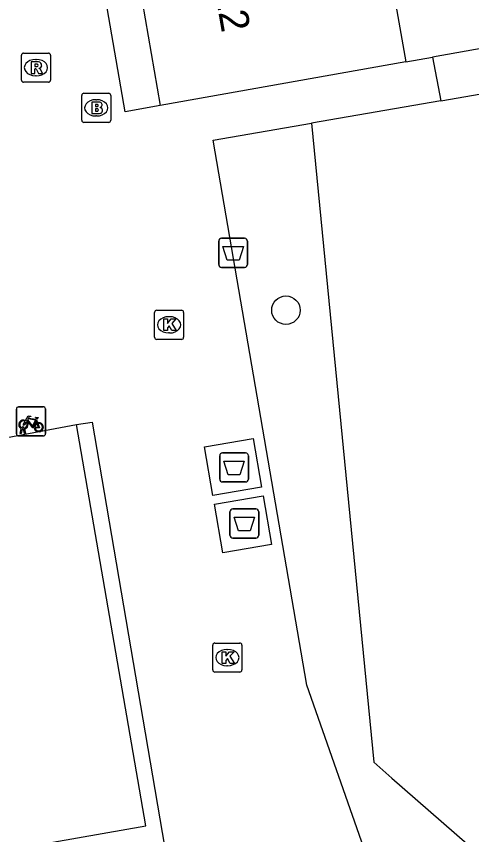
# Model space of a CAD drawing. Extents: x 162880 to 165536, y 384011 to 385179.
# Drawn here: x 164094.39 to 164110.04, y 384501.87 to 384529.99 of the extents above; entities that cross this region are included whole.
import ezdxf

# ---------------------------------------------------------------- set-up
doc = ezdxf.new("R2010")
doc.units = 0
for name, color, linetype in [('IMGEO_Afval_apart_plaats', 7, 'Continuous'), ('IMGEO_Afvalbak', 7, 'Continuous'), ('IMGEO_Boom', 7, 'Continuous'), ('IMGEO_Brandkraan', 7, 'Continuous'), ('IMGEO_Fietsenrek', 7, 'Continuous'), ('IMGEO_Groenvoorziening', 7, 'Continuous'), ('IMGEO_Kolk', 7, 'Continuous'), ('IMGEO_Pand', 7, 'Continuous'), ('IMGEO_Pand_nummerreeks', 7, 'Continuous'), ('IMGEO_Rioolput', 7, 'Continuous'), ('IMGEO_Voetpad_gesloten', 7, 'Continuous'), ('IMGEO_Voetpad_open', 7, 'Continuous')]:
    doc.layers.add(name, color=color, linetype=linetype)

msp = doc.modelspace()

# ---------------------------------------------------------------- linework, layer by layer
at = {"layer": 'IMGEO_Afval_apart_plaats'}
for p, q in [((164101.379, 384514.087), (164101.379, 384514.887)), ((164101.379, 384514.887), (164101.379, 384514.087)), ((164101.479, 384514.987), (164102.269, 384514.987)), ((164102.269, 384514.987), (164101.479, 384514.987)), ((164102.369, 384514.887), (164102.369, 384514.087)), ((164102.369, 384514.087), (164102.369, 384514.887)), ((164102.269, 384513.987), (164101.479, 384513.987)), ((164101.479, 384513.987), (164102.269, 384513.987)), ((164101.731, 384512.159), (164101.731, 384512.959)), ((164101.731, 384512.959), (164101.731, 384512.159)), ((164101.831, 384513.059), (164102.621, 384513.059)), ((164102.621, 384513.059), (164101.831, 384513.059)), ((164102.721, 384512.959), (164102.721, 384512.159)), ((164102.721, 384512.159), (164102.721, 384512.959)), ((164102.621, 384512.059), (164101.831, 384512.059)), ((164101.831, 384512.059), (164102.621, 384512.059))]:
    msp.add_line(p, q, dxfattribs=at)
for points in [[(164101.522, 384514.701), (164102.226, 384514.701), (164102.077, 384514.231), (164101.671, 384514.231), (164101.522, 384514.701)], [(164101.874, 384512.773), (164102.578, 384512.773), (164102.429, 384512.303), (164102.023, 384512.303), (164101.874, 384512.773)]]:
    msp.add_lwpolyline(points, dxfattribs=at)
for centre, start, end in [((164101.479, 384514.887), 90, 180), ((164101.479, 384514.887), 90, 180), ((164102.269, 384514.887), 0, 90), ((164102.269, 384514.887), 360, 90), ((164101.479, 384514.087), 180, 270), ((164101.479, 384514.087), 180, 270), ((164102.269, 384514.087), 270, 0), ((164102.269, 384514.087), 270, 0), ((164101.831, 384512.959), 90, 180), ((164101.831, 384512.959), 90, 180), ((164102.621, 384512.959), 0, 90), ((164102.621, 384512.959), 360, 90), ((164101.831, 384512.159), 180, 270), ((164101.831, 384512.159), 180, 270), ((164102.621, 384512.159), 270, 0), ((164102.621, 384512.159), 270, 0)]:
    msp.add_arc(centre, 0.1, start, end, dxfattribs=at)
at = {"layer": 'IMGEO_Afvalbak'}
for p, q in [((164101.345, 384521.462), (164101.345, 384522.262)), ((164101.345, 384522.262), (164101.345, 384521.462)), ((164101.445, 384522.362), (164102.235, 384522.362)), ((164102.235, 384522.362), (164101.445, 384522.362)), ((164102.335, 384522.262), (164102.335, 384521.462)), ((164102.335, 384521.462), (164102.335, 384522.262)), ((164102.235, 384521.362), (164101.445, 384521.362)), ((164101.445, 384521.362), (164102.235, 384521.362))]:
    msp.add_line(p, q, dxfattribs=at)
msp.add_lwpolyline([(164101.488, 384522.076), (164102.192, 384522.076), (164102.043, 384521.606), (164101.637, 384521.606), (164101.488, 384522.076)], dxfattribs=at)
for centre, start, end in [((164101.445, 384522.262), 90, 180), ((164101.445, 384522.262), 90, 180), ((164102.235, 384522.262), 0, 90), ((164102.235, 384522.262), 360, 90), ((164101.445, 384521.462), 180, 270), ((164101.445, 384521.462), 180, 270), ((164102.235, 384521.462), 270, 0), ((164102.235, 384521.462), 270, 0)]:
    msp.add_arc(centre, 0.1, start, end, dxfattribs=at)
at = {"layer": 'IMGEO_Boom'}
msp.add_circle((164103.656, 384519.889), 0.489, dxfattribs=at)
at = {"layer": 'IMGEO_Brandkraan'}
for p, q in [((164096.634, 384526.417), (164096.634, 384527.269)), ((164096.709, 384527.343), (164097.561, 384527.343)), ((164097.635, 384527.269), (164097.635, 384526.417)), ((164097.122, 384527.123), (164097.147, 384527.123)), ((164097.145, 384526.563), (164097.12, 384526.563)), ((164097.561, 384526.343), (164096.709, 384526.343))]:
    msp.add_line(p, q, dxfattribs=at)
for points in [[(164096.634, 384526.417), (164096.634, 384527.269)], [(164096.709, 384527.343), (164097.561, 384527.343)], [(164097.635, 384527.269), (164097.635, 384526.417)], [(164096.982, 384527.043), (164096.982, 384526.643), (164097.195, 384526.643)], [(164097.213, 384527.043), (164096.982, 384527.043)], [(164097.161, 384526.962), (164097.107, 384526.962), (164097.107, 384526.886)], [(164097.107, 384526.886), (164097.16, 384526.886)], [(164097.169, 384526.81), (164097.107, 384526.81), (164097.107, 384526.729)], [(164097.107, 384526.729), (164097.169, 384526.729)], [(164097.561, 384526.343), (164096.709, 384526.343)]]:
    msp.add_lwpolyline(points, dxfattribs=at)
for centre, radius, start, end in [((164096.711, 384527.267), 0.0765, 91.552, 178.448), ((164096.711, 384527.267), 0.0765, 91.552, 178.448), ((164097.559, 384527.267), 0.0765, 1.552, 88.448), ((164097.559, 384527.267), 0.0765, 1.552, 88.448), ((164097.162, 384526.924), 0.0379, 267.8285, 90.9355), ((164097.217, 384526.898), 0.145, 59.4692, 91.5367), ((164097.242, 384526.945), 0.0922, 285.5137, 58.1501), ((164097.17, 384526.769), 0.0404, 269.8759, 90.5077), ((164097.201, 384526.894), 0.251, 268.6676, 293.5347), ((164097.247, 384526.753), 0.105, 301.3115, 78.989), ((164096.711, 384526.419), 0.0765, 181.552, 268.448), ((164096.711, 384526.419), 0.0765, 181.552, 268.448), ((164097.559, 384526.419), 0.0765, 271.552, 358.448), ((164097.559, 384526.419), 0.0765, 271.552, 358.448)]:
    msp.add_arc(centre, radius, start, end, dxfattribs=at)
for centre, major_axis, ratio, start_param, end_param in [((164097.121, 384526.843), (-0.387, 0.002), 0.722429, 4.712389, 7.853982), ((164097.146, 384526.843), (-0.39, 0.002), 0.717154, 1.570796, 4.712389)]:
    msp.add_ellipse(centre, major_axis=major_axis, ratio=ratio, start_param=start_param, end_param=end_param, dxfattribs=at)
at = {"layer": 'IMGEO_Fietsenrek'}
for p, q in [((164094.464, 384516.57), (164095.305, 384516.57)), ((164095.305, 384516.57), (164094.464, 384516.57)), ((164094.389, 384515.645), (164094.389, 384516.486)), ((164094.389, 384516.486), (164094.389, 384515.645)), ((164095.389, 384516.495), (164095.389, 384515.654)), ((164095.389, 384515.654), (164095.389, 384516.495)), ((164095.076, 384516.119), (164095.112, 384516.024)), ((164094.516, 384515.654), (164094.555, 384515.814)), ((164094.585, 384515.802), (164094.55, 384515.654)), ((164094.627, 384515.826), (164094.626, 384515.83)), ((164094.668, 384515.654), (164094.634, 384515.796)), ((164094.658, 384515.837), (164094.659, 384515.83)), ((164094.666, 384515.8), (164094.701, 384515.654)), ((164095.314, 384515.57), (164094.473, 384515.57)), ((164094.473, 384515.57), (164095.314, 384515.57)), ((164094.55, 384515.654), (164094.516, 384515.654)), ((164094.701, 384515.654), (164094.668, 384515.654))]:
    msp.add_line(p, q, dxfattribs=at)
for points in [[(164094.702, 384516.096), (164094.797, 384516.26), (164094.883, 384516.246), (164094.885, 384516.237), (164094.829, 384516.226), (164094.802, 384516.181), (164095.058, 384516.14)], [(164094.723, 384516.044), (164094.671, 384515.954), (164094.631, 384515.929), (164094.632, 384515.976), (164094.687, 384516.07)], [(164094.998, 384515.852), (164094.948, 384515.852), (164094.757, 384516.103), (164094.738, 384516.071)], [(164095.045, 384516.115), (164094.788, 384516.156), (164094.771, 384516.127), (164094.938, 384515.907), (164095.045, 384516.115)], [(164095.093, 384516.017), (164095.063, 384516.094), (164094.954, 384515.876), (164094.997, 384515.876)], [(164095.027, 384515.876), (164095.147, 384515.875), (164095.103, 384515.989)], [(164095.123, 384515.996), (164095.178, 384515.851), (164095.028, 384515.851)], [(164095.058, 384516.14), (164095.083, 384516.189), (164095.077, 384516.193), (164095.054, 384516.197), (164095.042, 384516.204), (164095.041, 384516.207), (164095.043, 384516.212), (164095.138, 384516.197), (164095.14, 384516.187), (164095.13, 384516.174), (164095.118, 384516.168), (164095.104, 384516.174), (164095.076, 384516.119)]]:
    msp.add_lwpolyline(points, dxfattribs=at)
for centre, radius, start, end in [((164094.467, 384516.492), 0.0779, 92.4484, 184.2845), ((164094.467, 384516.492), 0.0779, 92.4484, 184.2845), ((164095.311, 384516.492), 0.0779, 2.4484, 94.2845), ((164095.311, 384516.492), 0.0779, 2.4484, 94.2845), ((164094.629, 384515.955), 0.159, 62.6766, 242.1369), ((164094.629, 384515.955), 0.129, 63.3192, 238.903), ((164094.629, 384515.955), 0.129, 283.6043, 43.4302), ((164094.629, 384515.955), 0.159, 283.5766, 46.6042), ((164095.156, 384515.871), 0.159, 113.3408, 178.3217), ((164095.156, 384515.871), 0.159, 187.0065, 105.7708), ((164095.156, 384515.871), 0.129, 113.923, 177.9556), ((164095.156, 384515.871), 0.129, 188.6715, 104.5883), ((164094.609, 384515.826), 0.0499, 12.8025, 158.6934), ((164094.629, 384515.955), 0.159, 253.9967, 271.7867), ((164094.609, 384515.826), 0.0174, 12.8025, 163.4502), ((164094.629, 384515.955), 0.129, 253.415, 269.0204), ((164094.467, 384515.648), 0.0779, 182.4484, 274.2845), ((164094.467, 384515.648), 0.0779, 182.4484, 274.2845), ((164095.311, 384515.648), 0.0779, 272.4484, 4.2845), ((164095.311, 384515.648), 0.0779, 272.4484, 4.2845)]:
    msp.add_arc(centre, radius, start, end, dxfattribs=at)
at = {"layer": 'IMGEO_Groenvoorziening'}
msp.add_lwpolyline([(164104.532, 384526.316), (164106.678, 384504.355), (164107.3, 384503.812), (164109.893, 384501.549)], dxfattribs=at)
at = {"layer": 'IMGEO_Kolk'}
for p, q in [((164099.138, 384518.961), (164099.138, 384519.813)), ((164099.213, 384519.887), (164100.065, 384519.887)), ((164099.626, 384519.667), (164099.651, 384519.667)), ((164100.139, 384519.813), (164100.139, 384518.961)), ((164099.649, 384519.107), (164099.624, 384519.107)), ((164100.065, 384518.887), (164099.213, 384518.887)), ((164101.141, 384507.527), (164101.141, 384508.379)), ((164101.216, 384508.453), (164102.068, 384508.453)), ((164102.142, 384508.379), (164102.142, 384507.527)), ((164101.629, 384508.233), (164101.654, 384508.233)), ((164101.652, 384507.673), (164101.627, 384507.673)), ((164102.068, 384507.453), (164101.216, 384507.453))]:
    msp.add_line(p, q, dxfattribs=at)
for points in [[(164099.138, 384518.961), (164099.138, 384519.813)], [(164099.213, 384519.887), (164100.065, 384519.887)], [(164100.139, 384519.813), (164100.139, 384518.961)], [(164099.459, 384519.587), (164099.582, 384519.587), (164099.582, 384519.436), (164099.712, 384519.587), (164099.876, 384519.587), (164099.73, 384519.436), (164099.883, 384519.187), (164099.731, 384519.187), (164099.646, 384519.351), (164099.582, 384519.284), (164099.582, 384519.187), (164099.459, 384519.187), (164099.459, 384519.587)], [(164100.065, 384518.887), (164099.213, 384518.887)], [(164101.141, 384507.527), (164101.141, 384508.379)], [(164101.216, 384508.453), (164102.068, 384508.453)], [(164102.142, 384508.379), (164102.142, 384507.527)], [(164101.462, 384508.153), (164101.585, 384508.153), (164101.585, 384508.002), (164101.715, 384508.153), (164101.879, 384508.153), (164101.733, 384508.002), (164101.886, 384507.753), (164101.734, 384507.753), (164101.649, 384507.917), (164101.585, 384507.85), (164101.585, 384507.753), (164101.462, 384507.753), (164101.462, 384508.153)], [(164102.068, 384507.453), (164101.216, 384507.453)]]:
    msp.add_lwpolyline(points, dxfattribs=at)
for centre, start, end in [((164099.215, 384519.811), 91.552, 178.448), ((164099.215, 384519.811), 91.552, 178.448), ((164100.063, 384519.811), 1.552, 88.448), ((164100.063, 384519.811), 1.552, 88.448), ((164099.215, 384518.963), 181.552, 268.448), ((164099.215, 384518.963), 181.552, 268.448), ((164100.063, 384518.963), 271.552, 358.448), ((164100.063, 384518.963), 271.552, 358.448), ((164101.218, 384508.377), 91.552, 178.448), ((164101.218, 384508.377), 91.552, 178.448), ((164102.066, 384508.377), 1.552, 88.448), ((164102.066, 384508.377), 1.552, 88.448), ((164101.218, 384507.529), 181.552, 268.448), ((164101.218, 384507.529), 181.552, 268.448), ((164102.066, 384507.529), 271.552, 358.448), ((164102.066, 384507.529), 271.552, 358.448)]:
    msp.add_arc(centre, 0.0765, start, end, dxfattribs=at)
for centre, major_axis, ratio, start_param, end_param in [((164099.625, 384519.387), (-0.387, 0.002), 0.722429, 4.712389, 7.853982), ((164099.65, 384519.387), (-0.39, 0.002), 0.717154, 1.570796, 4.712389), ((164101.628, 384507.953), (-0.387, 0.002), 0.722429, 4.712389, 7.853982), ((164101.653, 384507.953), (-0.39, 0.002), 0.717154, 1.570796, 4.712389)]:
    msp.add_ellipse(centre, major_axis=major_axis, ratio=ratio, start_param=start_param, end_param=end_param, dxfattribs=at)
at = {"layer": 'IMGEO_Pand'}
for points in [[(164106.845, 384533.76), (164107.774, 384528.422)], [(164098.398, 384532.291), (164099.332, 384526.924)], [(164107.774, 384528.422), (164099.332, 384526.924)], [(164076.77, 384498.312), (164086.427, 384500), (164098.837, 384502.169), (164096.451, 384515.965)], [(164093.509, 384515.415), (164096.451, 384515.965)]]:
    msp.add_lwpolyline(points, dxfattribs=at)
at = {"layer": 'IMGEO_Rioolput'}
for p, q in [((164094.561, 384527.798), (164094.561, 384528.65)), ((164094.636, 384528.724), (164095.488, 384528.724)), ((164095.562, 384528.65), (164095.562, 384527.798)), ((164095.049, 384528.504), (164095.074, 384528.504)), ((164095.072, 384527.944), (164095.047, 384527.944)), ((164095.488, 384527.724), (164094.636, 384527.724))]:
    msp.add_line(p, q, dxfattribs=at)
for points in [[(164094.561, 384527.798), (164094.561, 384528.65)], [(164094.636, 384528.724), (164095.488, 384528.724)], [(164095.562, 384528.65), (164095.562, 384527.798)], [(164095.15, 384528.422), (164094.898, 384528.424), (164094.898, 384528.024)], [(164095.076, 384528.343), (164095.022, 384528.343), (164095.022, 384528.262)], [(164094.898, 384528.024), (164095.022, 384528.024), (164095.022, 384528.186), (164095.033, 384528.186)], [(164095.022, 384528.262), (164095.074, 384528.262)], [(164095.08, 384528.157), (164095.151, 384528.024), (164095.291, 384528.024), (164095.226, 384528.15)], [(164095.488, 384527.724), (164094.636, 384527.724)]]:
    msp.add_lwpolyline(points, dxfattribs=at)
for centre, radius, start, end in [((164094.638, 384528.648), 0.0765, 91.552, 178.448), ((164094.638, 384528.648), 0.0765, 91.552, 178.448), ((164095.486, 384528.648), 0.0765, 1.552, 88.448), ((164095.486, 384528.648), 0.0765, 1.552, 88.448), ((164095.082, 384528.247), 0.0964, 77.0061, 93.1865), ((164095.096, 384528.304), 0.0378, 276.6634, 79.6772), ((164095.149, 384528.312), 0.109, 350.3612, 89.416), ((164095.032, 384528.133), 0.0533, 26.0293, 88.6989), ((164095.058, 384528.451), 0.19, 274.7715, 282.9687), ((164095.147, 384528.312), 0.112, 277.5842, 350.9817), ((164095.131, 384528.097), 0.108, 29.5134, 73.7905), ((164094.638, 384527.8), 0.0765, 181.552, 268.448), ((164094.638, 384527.8), 0.0765, 181.552, 268.448), ((164095.486, 384527.8), 0.0765, 271.552, 358.448), ((164095.486, 384527.8), 0.0765, 271.552, 358.448)]:
    msp.add_arc(centre, radius, start, end, dxfattribs=at)
for centre, major_axis, ratio, start_param, end_param in [((164095.048, 384528.224), (-0.387, 0.002), 0.722429, 4.712389, 7.853982), ((164095.073, 384528.224), (-0.39, 0.002), 0.717154, 1.570796, 4.712389)]:
    msp.add_ellipse(centre, major_axis=major_axis, ratio=ratio, start_param=start_param, end_param=end_param, dxfattribs=at)
at = {"layer": 'IMGEO_Voetpad_gesloten'}
for points in [[(164102.532, 384515.485), (164102.822, 384513.81), (164101.146, 384513.52), (164100.857, 384515.195), (164102.532, 384515.485)], [(164102.873, 384513.514), (164103.162, 384511.839), (164101.487, 384511.549), (164101.198, 384513.224), (164102.873, 384513.514)]]:
    msp.add_lwpolyline(points, dxfattribs=at)
at = {"layer": 'IMGEO_Voetpad_open'}
for points in [[(164099.332, 384526.924), (164098.131, 384526.711), (164094.398, 384548.219), (164095.591, 384548.427)], [(164108.984, 384527.089), (164136.453, 384531.857), (164140.171, 384507.106)], [(164116.481, 384529.968), (164108.692, 384528.585)], [(164107.774, 384528.422), (164108.692, 384528.585)], [(164108.692, 384528.585), (164108.984, 384527.089)], [(164108.984, 384527.089), (164104.532, 384526.316)], [(164106.497, 384500.959), (164104.377, 384507.009), (164101.155, 384525.73), (164104.532, 384526.316)], [(164096.451, 384515.965), (164096.988, 384516.038), (164099.728, 384500), (164099.846, 384499.31)]]:
    msp.add_lwpolyline(points, dxfattribs=at)

# ---------------------------------------------------------------- texts
at = {"layer": 'IMGEO_Pand_nummerreeks'}
msp.add_text('22', height=1, rotation=279.8693, dxfattribs=at).set_placement((164101.204, 384530.861))

doc.saveas('drawing.dxf')
